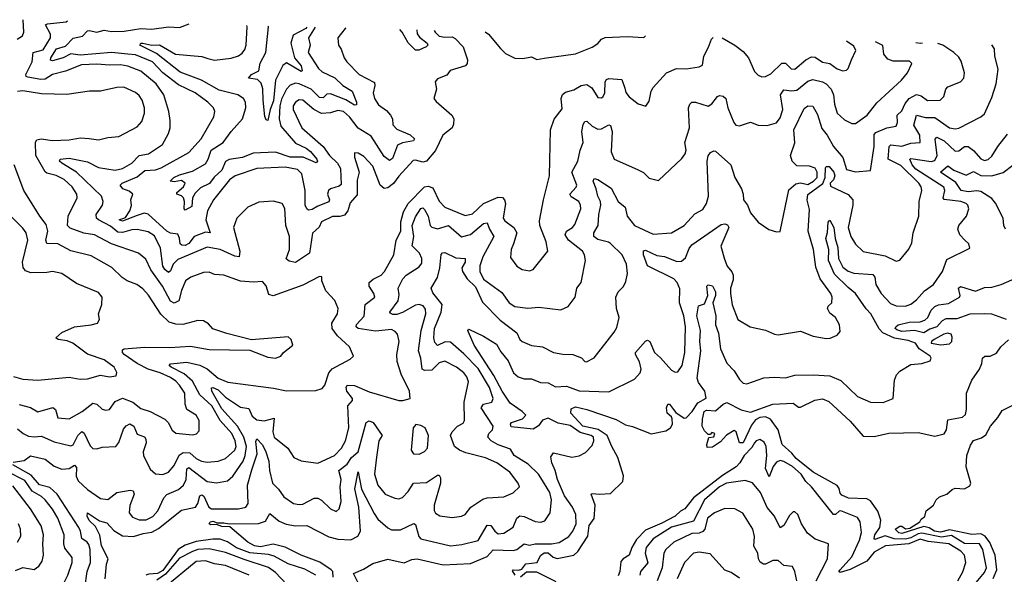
# Model space of a CAD drawing. Extents: x 1552294 to 1694791, y 811929 to 917222.
# Tile 546 of 643: x 1645907 to 1651252, y 912370 to 915383. Entities that reach past the tile are written whole.
import ezdxf

# ---------------------------------------------------------------- set-up
doc = ezdxf.new("R2010")
doc.units = 0

msp = doc.modelspace()

# ---------------------------------------------------------------- linework, layer by layer
at = {"layer": '0CON10XD'}
for points in [[(1645893.1, 915276.9), (1645921.9, 915295), (1645930.5, 915315), (1645926.9, 915383.1)], [(1648157.8, 915325.1), (1648161.8, 915315), (1648185, 915294.4), (1648215, 915287.4), (1648255, 915289.8), (1648271.5, 915281.5), (1648314.1, 915235), (1648338.2, 915165), (1648336.2, 915145), (1648327, 915133), (1648243.3, 915106.7), (1648225, 915081.2), (1648175, 915062.5), (1648163.3, 915045), (1648170, 915005), (1648155.8, 914955), (1648167.9, 914937.9), (1648253.5, 914863.5), (1648262.9, 914845), (1648261.4, 914815), (1648254.3, 914795), (1648203.7, 914756.3), (1648165, 914671.8), (1648115.8, 914614.2), (1648095, 914609), (1648055, 914620.8), (1648042.6, 914617.4), (1647965, 914533.8), (1647936.9, 914493.1), (1647905, 914469.1), (1647885.8, 914465.8), (1647864.8, 914484.8), (1647825, 914587.5), (1647775, 914639.5), (1647745, 914657.1), (1647725, 914660), (1647724.3, 914635.7), (1647749.1, 914555), (1647739.3, 914510.7), (1647739, 914431), (1647701.7, 914388.3), (1647687.8, 914345), (1647669.4, 914320.6), (1647645, 914313.2), (1647605, 914314.2), (1647545.4, 914285), (1647533.2, 914256.8), (1647496.2, 914223.8), (1647479.6, 914115), (1647405, 914063.2), (1647370.4, 914070.4), (1647354.5, 914084.5), (1647371.4, 914135), (1647370.9, 914205), (1647352.4, 914265), (1647346.7, 914356.7), (1647331.2, 914385), (1647285, 914396.9), (1647205, 914391.9), (1647145, 914364.4), (1647085, 914304), (1647067.8, 914255), (1647102.5, 914125), (1647099.2, 914095), (1647075, 914098.1), (1646995, 914135.5), (1646925, 914147.4), (1646765, 914080.2), (1646739.5, 914055), (1646725, 914019.2), (1646715, 914009.6), (1646695, 914025.3), (1646684.8, 914045), (1646671.3, 914141.3), (1646638.2, 914208.2), (1646605, 914230.5), (1646545, 914243.4), (1646515, 914241.9), (1646465, 914227.2), (1646439.6, 914229.6), (1646400.7, 914260.7), (1646334.4, 914295), (1646324.5, 914305), (1646321.5, 914325), (1646357.2, 914375), (1646359.5, 914395), (1646351.2, 914425), (1646215.7, 914555), (1646136.4, 914603.6), (1646122.5, 914615), (1646126.7, 914625), (1646175, 914631.6), (1646275, 914610.8), (1646335, 914580.4), (1646425, 914565.8), (1646465, 914574.2), (1646516.1, 914603.9), (1646555, 914645.2), (1646607.1, 914655), (1646681.5, 914705), (1646715, 914764), (1646723.1, 914795), (1646724.6, 914835), (1646717.1, 914885), (1646690, 914975), (1646647.1, 915035), (1646565, 915104.2), (1646495, 915130.8), (1646455, 915138), (1646395, 915135.2), (1646325, 915141.9), (1646242.8, 915137.2), (1646155, 915102.7), (1646085, 915085.2), (1646045, 915060.4), (1646022.2, 915057.8), (1645950.9, 915070.9), (1645942.2, 915075), (1645940.7, 915085), (1645974.8, 915155), (1645979.5, 915205), (1646035, 915220.2), (1646073.8, 915285), (1646073.8, 915305), (1646046.7, 915355), (1646058.9, 915361.1), (1646158.7, 915371.3), (1646166.7, 915376.9)], [(1647677.2, 915337.6), (1647674.7, 915335.3), (1647634.4, 915285), (1647638.1, 915245), (1647652.5, 915222.5), (1647668.1, 915175), (1647683.3, 915155), (1647750.8, 915085), (1647832.7, 915042.7), (1647835.5, 915025.5), (1647825.9, 914985), (1647832.9, 914955), (1647855, 914920.4), (1647899, 914889), (1647920.4, 914865), (1647930, 914845), (1647932.4, 914812.4), (1647955, 914788.5), (1648027.2, 914757.2), (1648050.9, 914735), (1648044.5, 914725), (1647985.4, 914714.6), (1647958.8, 914701.2), (1647931, 914629), (1647915, 914617.9), (1647885, 914640.7), (1647815, 914750.7), (1647745, 914794.3), (1647698, 914855), (1647665, 914884.2), (1647635, 914890.3), (1647595, 914876.3), (1647545, 914873.7), (1647504.6, 914894.6), (1647444, 914945), (1647425, 914948.5), (1647405, 914934.6), (1647392.1, 914915), (1647392, 914895), (1647438.4, 914795), (1647554.6, 914694.6), (1647588.1, 914645), (1647632.9, 914603), (1647647.7, 914575), (1647652, 914488), (1647641.3, 914478.7), (1647593.5, 914465), (1647582.9, 914455), (1647577.5, 914435), (1647588, 914405), (1647585, 914393.8), (1647525, 914370.4), (1647495, 914351.9), (1647475, 914348.9), (1647465, 914355.6), (1647457.1, 914375), (1647456, 914455), (1647439, 914545), (1647415, 914569.3), (1647348.9, 914581.1), (1647195, 914574.7), (1647076, 914535), (1647046.6, 914513.4), (1646958.9, 914405), (1646927.5, 914345), (1646917.8, 914295), (1646942, 914225), (1646915, 914228.6), (1646855, 914205.2), (1646825, 914166.7), (1646805, 914155.9), (1646787.5, 914157.5), (1646779.1, 914165), (1646775, 914196.2), (1646765, 914217.1), (1646725, 914223.8), (1646705, 914233.4), (1646605, 914326.7), (1646582.2, 914332.2), (1646545, 914319.3), (1646465, 914288.9), (1646447.5, 914295), (1646481.2, 914308.8), (1646505.2, 914344.8), (1646514, 914374), (1646510.5, 914405), (1646520.6, 914435), (1646501.7, 914451.7), (1646466.9, 914465), (1646452.9, 914485), (1646463.5, 914495), (1646545, 914530.2), (1646587.1, 914562.9), (1646645, 914568), (1646675, 914577.4), (1646825, 914662), (1646891.5, 914735), (1646961.9, 914855), (1646966.9, 914885), (1646959.2, 914905), (1646927.8, 914935), (1646860, 914985), (1646769.4, 915029.4), (1646684.5, 915094.5), (1646628.2, 915155), (1646535, 915192.3), (1646493.6, 915196.4), (1646405, 915204.9), (1646235, 915190.1), (1646185, 915197.2), (1646142.5, 915175), (1646085, 915159.2), (1646073.8, 915163.8), (1646075.9, 915175), (1646106.7, 915225), (1646155, 915238.9), (1646197.3, 915282.7), (1646247.2, 915292.8), (1646275, 915321.8), (1646285, 915324.6), (1646325, 915315.3), (1646365, 915326.4), (1646405, 915319.4), (1646475, 915320), (1646565, 915335.7), (1646625, 915330.8), (1646715, 915344.5), (1646775, 915340.5), (1646827.3, 915359.7)], [(1647510.7, 915341.9), (1647475.6, 915285), (1647483.3, 915245), (1647472.5, 915205), (1647528.4, 915118.4), (1647549.2, 915099.2), (1647617.4, 915067.4), (1647661.3, 915025), (1647712.7, 914995), (1647735.7, 914935), (1647735, 914921.2), (1647725, 914919.2), (1647678.4, 914948.4), (1647595, 914980.2), (1647575, 914978.5), (1647555, 914958), (1647535, 914960.2), (1647488.9, 915005), (1647425, 915035.5), (1647405, 915038.5), (1647375, 915026.8), (1647354.9, 915005.1), (1647327.9, 914952.1), (1647319.6, 914915), (1647315.2, 914845), (1647325.2, 914805), (1647405, 914712.5), (1647462.9, 914685), (1647485, 914666.4), (1647520, 914625), (1647523.1, 914615), (1647516.7, 914605), (1647446.8, 914636.8), (1647375, 914636.6), (1647295, 914664), (1647175, 914658.1), (1647116.2, 914633.8), (1647045, 914623.9), (1647025, 914613), (1647003.9, 914565), (1646962.8, 914527.2), (1646936.6, 914493.4), (1646889.5, 914470.5), (1646859.5, 914440.5), (1646844.3, 914415), (1646842.3, 914367.7), (1646805, 914348.9), (1646799.5, 914355), (1646802.6, 914395), (1646795.6, 914415), (1646785, 914426.9), (1646760, 914435), (1646760.8, 914445), (1646796.6, 914475), (1646806, 914495), (1646785, 914508.9), (1646745, 914501.8), (1646723.3, 914505), (1646743.1, 914525), (1646775, 914541.1), (1646845, 914559.6), (1646915, 914599.6), (1646930.7, 914625), (1646946.7, 914675), (1647012.5, 914715), (1647054.7, 914775), (1647115.9, 914845), (1647134.1, 914905), (1647133.4, 914935), (1647122.3, 914955), (1647091.5, 914975), (1646990.8, 915000.8), (1646894, 915055), (1646778.6, 915098.6), (1646650.2, 915200.2), (1646558.9, 915245), (1646564.2, 915255), (1646575, 915256.1), (1646624.1, 915244.1), (1646665.9, 915245.9), (1646752.9, 915195), (1646895, 915182.7), (1646928.5, 915171.5), (1646965, 915163.8), (1647055, 915173.8), (1647095, 915187.1), (1647115, 915201.5), (1647129.4, 915220.6), (1647137.3, 915245), (1647141.2, 915345), (1647139.8, 915351.6)], [(1647465.6, 915343.1), (1647460, 915335), (1647390.8, 915299.2), (1647379, 915255), (1647398.1, 915175), (1647435, 915133.1), (1647440, 915105), (1647435, 915101.4), (1647355, 915148.8), (1647335.8, 915135), (1647295.5, 915055), (1647285, 914942.9), (1647267.3, 914895), (1647255, 914836.2), (1647245, 914838.8), (1647237.6, 914857.6), (1647228, 914945), (1647227.6, 915007.6), (1647218.3, 915038.3), (1647198.1, 915058.1), (1647150, 915065), (1647165.5, 915085), (1647205, 915105.6), (1647213.1, 915146.9), (1647243.3, 915205), (1647257.4, 915345), (1647256.8, 915348.5)], [(1648062.1, 915327.6), (1648065.5, 915305.5), (1648077.5, 915287.5), (1648118.9, 915255), (1648122.7, 915245), (1648114.1, 915235.9), (1648073.2, 915216.8), (1648055, 915218.1), (1648015, 915257.5), (1647983, 915315), (1647970.8, 915329.9)], [(1648434.7, 915317.9), (1648451.5, 915305), (1648516.6, 915226.6), (1648545, 915198.5), (1648595, 915174.3), (1648638.3, 915171.7), (1648685, 915181.2), (1648715, 915166.2), (1648755, 915173.8), (1648925, 915197.5), (1649015, 915234.3), (1649045, 915254), (1649065, 915277.5), (1649085, 915286.7), (1649205, 915290.9), (1649295, 915285.8), (1649304.5, 915295.2)], [(1646370.3, 912345), (1646378.5, 912425), (1646387.8, 912455), (1646351.7, 912525), (1646342.9, 912582.9), (1646319.1, 912629.1), (1646285, 912662.5), (1646273.1, 912686.9), (1646275, 912703.3), (1646340, 912660), (1646379.9, 912649.9), (1646418.3, 912608.3), (1646465, 912579.6), (1646525, 912575.4), (1646577.8, 912592.2), (1646625, 912598.3), (1646661.3, 912618.7), (1646785, 912718.9), (1646861.9, 912735), (1646874.1, 912755), (1646885, 912795.8), (1646895, 912802.2), (1646906.8, 912795), (1646933.5, 912735), (1646948, 912725), (1647095, 912725.2), (1647134.8, 912735.2), (1647147.8, 912755), (1647144.4, 912855), (1647167, 912937), (1647196.7, 913025), (1647188.7, 913091.3), (1647195, 913105.6), (1647225, 913073.8), (1647243.8, 913035), (1647259.2, 912985), (1647263.7, 912933.7), (1647279.6, 912865), (1647311.9, 912831.9), (1647340.4, 912790.4), (1647394, 912755), (1647425, 912748.8), (1647445, 912751.5), (1647505, 912784.5), (1647525, 912784.5), (1647545, 912773.3), (1647594, 912725), (1647625, 912711.4), (1647642, 912725), (1647651.9, 912765), (1647646.1, 912845), (1647651.5, 912885), (1647640.3, 912935), (1647685, 912968.1), (1647707.8, 913005), (1647744.1, 913035.9), (1647787.5, 913195), (1647805, 913204.5), (1647825.5, 913195), (1647874.4, 913125), (1647855.8, 913095), (1647844.1, 913005.9), (1647832.5, 912915), (1647850.4, 912855), (1647890.6, 912805), (1647943, 912783), (1647965, 912780.5), (1647985, 912787.8), (1648015, 912819.4), (1648045.3, 912864.7), (1648115, 912868.9), (1648175, 912909.4), (1648185, 912909.2), (1648192.2, 912895), (1648191.1, 912865), (1648156.4, 912745), (1648156.4, 912716.4), (1648165, 912703.1), (1648188.5, 912688.5), (1648255, 912678.5), (1648304.6, 912685.4), (1648325, 912694.4), (1648355.6, 912735), (1648420.9, 912779.1), (1648445, 912786.2), (1648535, 912791.5), (1648585, 912813.3), (1648620.8, 912845), (1648612.5, 912865), (1648567.1, 912925), (1648496.7, 912975), (1648435, 913003.1), (1648329.3, 913030.7), (1648295, 913044.8), (1648267, 913065), (1648245.3, 913125), (1648254.5, 913145), (1648284.2, 913175), (1648315, 913191.9), (1648322.2, 913205), (1648320.3, 913305), (1648343.9, 913415), (1648335, 913443.3), (1648317.3, 913465), (1648277.7, 913495), (1648215, 913528.8), (1648185, 913519.8), (1648145, 913478.6), (1648105, 913476.7), (1648091.2, 913485), (1648084.8, 913545), (1648071.1, 913585), (1648085.7, 913695), (1648112.6, 913785), (1648110.3, 913810.3), (1648097.9, 913827.9), (1648075.8, 913835.8), (1648055, 913832.1), (1647985, 913792.4), (1647955, 913782.2), (1647931.8, 913781.8), (1647918.3, 913788.3), (1647916.9, 913795), (1647961.4, 913855), (1647967.7, 913887.7), (1647962.5, 913925), (1647986.8, 913975), (1648005.5, 913995), (1648075, 914040.9), (1648089.3, 914060.7), (1648090.3, 914085), (1648077.1, 914115), (1648037, 914155), (1648047.4, 914205), (1648038.4, 914265), (1648055, 914312.9), (1648085, 914357.1), (1648095, 914360.5), (1648105, 914351.9), (1648123.6, 914315), (1648135, 914265.7), (1648145, 914255.4), (1648175, 914246.2), (1648235, 914265.2), (1648305, 914203.4), (1648355, 914216.4), (1648425, 914276.5), (1648445, 914280), (1648457.6, 914245), (1648481.8, 914205), (1648420.5, 914095), (1648404.3, 914045.7), (1648404.6, 914014.6), (1648425, 913974), (1648525, 913901.1), (1648564.8, 913844.8), (1648595, 913824.8), (1648665, 913815.4), (1648725, 913820.8), (1648845, 913806.9), (1648885, 913825.8), (1648923.3, 913875), (1648931.2, 913925), (1648954.2, 913955.8), (1648978.1, 914075), (1648973.1, 914105), (1648961.9, 914125), (1648885.9, 914185), (1648867.5, 914215), (1648874.5, 914235), (1648907.3, 914255), (1648920.1, 914269.9), (1648952.3, 914355), (1648951.8, 914375), (1648942.5, 914395), (1648901.2, 914421.2), (1648894.2, 914435), (1648927, 914473), (1648930.7, 914485), (1648904.7, 914555), (1648936.1, 914615), (1648949.1, 914675), (1648966.6, 914715), (1648957.9, 914775), (1648965, 914813.8), (1648975, 914829.2), (1648985, 914831.4), (1649013.9, 914803.9), (1649045, 914787.8), (1649065, 914790.9), (1649105, 914811.4), (1649115, 914808), (1649122.8, 914775), (1649117.8, 914665), (1649133.3, 914625), (1649261.2, 914568.8), (1649293, 914553), (1649325, 914522.5), (1649375, 914508.8), (1649501.2, 914628.8), (1649519.4, 914655), (1649524.3, 914675), (1649518.5, 914715), (1649542.2, 914795), (1649537.3, 914905), (1649544.4, 914925), (1649555.6, 914934.4), (1649575, 914935.5), (1649645, 914913.9), (1649663.4, 914926.6), (1649695, 914965.7), (1649705, 914970.6), (1649725, 914966.9), (1649740, 914955), (1649752, 914905), (1649783.1, 914825), (1649795, 914810), (1649815, 914806.7), (1649875, 914826), (1649915, 914810), (1649965, 914808.7), (1650015, 914822.9), (1650035, 914849.2), (1650049.5, 914895), (1650037, 914975), (1650055, 915002), (1650096.1, 914996.1), (1650125, 915000.6), (1650185, 915049.4), (1650211.9, 915058.1), (1650265.9, 915045.9), (1650285, 915034.1), (1650311.2, 915005), (1650324.7, 914975), (1650329.7, 914925), (1650344.7, 914874.7), (1650385, 914839.4), (1650425, 914820), (1650445, 914820), (1650507.1, 914865), (1650559.5, 914930.5), (1650694.6, 915055.4), (1650725.6, 915095), (1650750.8, 915145), (1650736.9, 915156.9), (1650648.1, 915158.1), (1650619.2, 915169.1), (1650597.5, 915195), (1650592.3, 915242.3), (1650552.6, 915262.8)], [(1647283.2, 912533.2), (1647215, 912519.8), (1647181.9, 912525), (1647145.7, 912545), (1647047.8, 912627.8), (1647005, 912630.4), (1646975, 912640), (1646945, 912638.2), (1646935.6, 912645), (1646940.4, 912655), (1646955, 912659.2), (1646979.7, 912649.7), (1647015, 912650.6), (1647043.8, 912643.8), (1647203, 912647), (1647241.5, 912658.5), (1647265, 912700), (1647315, 912658.5), (1647353.2, 912643.2), (1647405, 912632.9), (1647465, 912635.3), (1647584.4, 912574.4), (1647635, 912560.3), (1647705, 912556.9), (1647741.9, 912578.1), (1647757.6, 912605), (1647747.6, 912735), (1647726.1, 912835), (1647745, 912926.2), (1647763.3, 912833.3), (1647830.7, 912700.7), (1647850.6, 912670.6), (1647905, 912622), (1647925, 912612.1), (1647975, 912612.5), (1648046.5, 912646.5), (1648055, 912641.2), (1648074.6, 912575), (1648085, 912562.7), (1648245, 912525.4), (1648307.7, 912532.3), (1648395, 912553.8), (1648445, 912637.5), (1648465, 912635.4), (1648485.9, 912605), (1648505, 912589.3), (1648536.1, 912593.9), (1648585, 912625.5), (1648605.3, 912675), (1648621.3, 912688.7), (1648645, 912684.8), (1648705, 912657.5), (1648736.2, 912653.8), (1648758.5, 912661.5), (1648787.3, 912705), (1648793.3, 912775), (1648784.8, 912815), (1648736.2, 912895), (1648724, 912915), (1648667.9, 912967.9), (1648591.1, 913015), (1648570.8, 913050.8), (1648503.8, 913073.8), (1648465.7, 913095.7), (1648448.8, 913115), (1648453.3, 913135), (1648473.8, 913155), (1648476.5, 913175), (1648412.6, 913275), (1648425.6, 913294.4), (1648470, 913305), (1648477, 913325), (1648457.6, 913385), (1648395, 913487.5), (1648317.6, 913567.6), (1648245, 913631.2), (1648216.6, 913633.4), (1648175, 913613.5), (1648160.1, 913630.1), (1648154.8, 913654.8), (1648158.5, 913705), (1648195.3, 913795), (1648200.9, 913835), (1648149.3, 913899.3), (1648140, 913925), (1648175, 913982), (1648187.8, 914035), (1648195, 914107.5), (1648203, 914117), (1648215, 914118.8), (1648275, 914089.4), (1648326, 914085), (1648325.5, 914065), (1648307.3, 914035), (1648310, 914015), (1648335.7, 913975), (1648381, 913931), (1648418.9, 913848.9), (1648515, 913751.5), (1648605, 913681.1), (1648622.5, 913645), (1648634, 913635), (1648685, 913613.1), (1648745, 913605.8), (1648805, 913575.6), (1648855, 913566.5), (1648910, 913565), (1648956.5, 913546.5), (1648975, 913526.7), (1648984.4, 913524.4), (1649025, 913546), (1649134.6, 913685.4), (1649148.7, 913711.3), (1649161.1, 913765), (1649147.5, 913815), (1649143.1, 913875), (1649156, 913905), (1649185, 913933.3), (1649198.3, 913961.7), (1649206.5, 914005), (1649201.2, 914055), (1649176.9, 914105), (1649115, 914166.7), (1649102.5, 914175), (1649045, 914189.2), (1649024.6, 914205), (1649024.6, 914225), (1649048.1, 914265), (1649050.4, 914325), (1649062.4, 914375), (1649060.3, 914395), (1649044.7, 914425), (1649036.8, 914465), (1649020.4, 914505), (1649025, 914521.2), (1649045, 914515.4), (1649117.7, 914467.7), (1649155.6, 914395.6), (1649194.6, 914365), (1649204.7, 914315), (1649245, 914265.3), (1649345, 914217.3), (1649445, 914225.5), (1649515, 914265.5), (1649572.3, 914327.7), (1649615, 914352.5), (1649636.2, 914385), (1649646.8, 914425), (1649638.5, 914615), (1649645, 914643.8), (1649657.8, 914662.2), (1649675, 914671.2), (1649685, 914668), (1649767.8, 914595), (1649789.2, 914525), (1649824.5, 914465), (1649834.5, 914435), (1649835.4, 914405), (1649857.1, 914375), (1649875, 914334.4), (1649915, 914283.8), (1649973.8, 914243.8), (1650015, 914231.5), (1650035, 914232), (1650081.5, 914458.5), (1650119.5, 914490.5), (1650145, 914497.3), (1650185, 914487.8), (1650216.2, 914505), (1650236.2, 914525), (1650236.3, 914555), (1650225, 914576.1), (1650195, 914587.1), (1650125, 914588.4), (1650101.2, 914615), (1650091.2, 914645), (1650115.2, 914714.8), (1650109.2, 914785), (1650165, 914900), (1650185, 914914.4), (1650213.3, 914913.3), (1650237.2, 914867.2), (1650262, 914792), (1650291.2, 914755), (1650325, 914694.5), (1650375.5, 914635), (1650395, 914569.5), (1650445, 914555.9), (1650525.9, 914564.1), (1650545.2, 914695), (1650545, 914759.5), (1650555, 914769.8), (1650615, 914795.2), (1650665, 914805.5), (1650672.2, 914825), (1650670.9, 914865), (1650695, 914888.8), (1650713, 914927), (1650734.6, 914955.4), (1650775, 914976.7), (1650799.9, 914969.9), (1650835, 914943.5), (1650903.8, 914946.2), (1650923.1, 914965), (1650934.5, 915005), (1650945, 915017.8), (1651014.7, 915045.3), (1651032.5, 915065), (1651035.5, 915095), (1651017.4, 915157.4), (1651005, 915178.8), (1650978, 915205), (1650917.9, 915245), (1650891.7, 915253.9)], [(1648480.6, 913449.4), (1648375, 913615.6), (1648342.9, 913685), (1648340, 913695), (1648345, 913702.5), (1648425, 913664.5), (1648495, 913620.4), (1648518.9, 913578.9), (1648559.3, 913529.3), (1648588.2, 913465), (1648613.2, 913443.2), (1648645, 913431.3), (1648685, 913431.8), (1648735, 913412.4), (1648775, 913410), (1648815, 913388.9), (1648875, 913391.4), (1648943.3, 913366.7), (1649105, 913361.1), (1649245, 913430), (1649275.9, 913464.1), (1649280.4, 913485), (1649272.1, 913525), (1649250, 913565), (1649250, 913575), (1649305, 913637.5), (1649315, 913642), (1649327.1, 913635), (1649353.8, 913575), (1649385.5, 913545.5), (1649445, 913479.4), (1649465, 913467.5), (1649479.7, 913470.3), (1649502.7, 913505), (1649517.2, 913575), (1649520.5, 913715), (1649512.8, 913775), (1649488.9, 913845), (1649490.3, 913920.3), (1649476.7, 913955), (1649458.4, 913975), (1649315, 914046.2), (1649294.2, 914105), (1649293.4, 914126.6), (1649305, 914130.6), (1649365, 914102), (1649406.5, 914096.5), (1649475, 914070), (1649499.5, 914070.5), (1649521.2, 914088.8), (1649540.4, 914139.6), (1649555, 914159.1), (1649715, 914270), (1649735, 914274.6), (1649749.5, 914269.5), (1649756.5, 914255), (1649712.5, 914152.5), (1649732.3, 914082.3), (1649748.2, 914045), (1649773.4, 914013.4), (1649780.6, 913995), (1649780.9, 913969.1), (1649765.6, 913925), (1649765.5, 913895), (1649775, 913833.3), (1649805, 913754), (1649872.5, 913715), (1649955, 913697.1), (1650005, 913674.3), (1650025, 913671.9), (1650145, 913691.4), (1650215, 913664.2), (1650285, 913651.4), (1650306.7, 913653.3), (1650345, 913670), (1650360.3, 913689.7), (1650356.7, 913725), (1650335.6, 913765), (1650305, 913788.1), (1650291.9, 913815), (1650295, 913826.2), (1650316.2, 913845), (1650317.8, 913875), (1650310, 913895), (1650252, 913975), (1650228.4, 914038.4), (1650217, 914135), (1650187.5, 914235), (1650195, 914352.5), (1650182.6, 914402.6), (1650186.2, 914433.8), (1650267.3, 914492.7), (1650279, 914525), (1650281.6, 914578.4), (1650285, 914585.4), (1650300.8, 914585), (1650326.2, 914555), (1650332.4, 914535), (1650325, 914512.7), (1650306.5, 914495), (1650308, 914478), (1650405, 914433.8), (1650430, 914405), (1650430, 914375), (1650404.7, 914255), (1650419.6, 914205), (1650443.5, 914163.5), (1650485, 914124.3), (1650605, 914100.6), (1650665, 914072), (1650685, 914076.2), (1650733, 914137), (1650749.8, 914170.2), (1650756.9, 914225), (1650787.8, 914315), (1650789.6, 914395), (1650804.6, 914455), (1650800.8, 914475), (1650787.6, 914495), (1650690.8, 914590.8), (1650621.9, 914625), (1650626.6, 914693.4), (1650636.2, 914703.8), (1650695, 914695.2), (1650745, 914712.4), (1650794.6, 914715.4), (1650792.5, 914755), (1650760.5, 914810.5), (1650775, 914864.5), (1650825, 914851), (1650875, 914852.6), (1650955, 914795.9), (1650985, 914790.3), (1651005.7, 914794.3), (1651125, 914855.5), (1651145, 914871.9), (1651185, 914960), (1651208.4, 915035), (1651219.2, 915115), (1651200, 915185), (1651198.6, 915225), (1651184.3, 915246.3)], [(1648587.5, 914165), (1648574.6, 914135), (1648572, 914092), (1648605, 914044), (1648635, 914026.2), (1648675, 914018.8), (1648695, 914026), (1648774.3, 914125), (1648765, 914176.7), (1648731.4, 914265), (1648729.5, 914290.5), (1648750.6, 914405), (1648783.3, 914535), (1648789.4, 914785), (1648807.9, 914842.1), (1648851.1, 914898.9), (1648846.1, 914955), (1648853.4, 914976.6), (1648870, 914990), (1648915, 915001.8), (1648955, 915024.7), (1648985, 915031.2), (1649013.5, 915013.5), (1649045, 914960.8), (1649065, 914958.6), (1649075, 914965.8), (1649082.9, 914985), (1649085.4, 915045), (1649092.4, 915057.6), (1649105, 915062.7), (1649175, 915058.6), (1649191.8, 915011.8), (1649198.3, 914988.3), (1649215, 914964.2), (1649265, 914926.2), (1649306.2, 914913.8), (1649325, 914940), (1649335.8, 914995), (1649345.8, 915015), (1649418.8, 915095), (1649472.6, 915117.4), (1649525, 915115.7), (1649595, 915127.1), (1649613.5, 915136.5), (1649620.4, 915185), (1649646.8, 915233.2), (1649662.4, 915277.6), (1649671.2, 915285.7)], [(1649719.8, 915284.4), (1649788.8, 915245), (1649835, 915210), (1649862.9, 915175), (1649895, 915101.8), (1649915, 915081.1), (1649935, 915071.9), (1649955, 915074.4), (1649985, 915089.1), (1650045, 915146.1), (1650065, 915146.1), (1650095, 915116.5), (1650115, 915113.8), (1650175.1, 915164.9), (1650205, 915181.6), (1650225, 915180.3), (1650265, 915152.4), (1650305.7, 915145.7), (1650345, 915116.5), (1650375, 915105.6), (1650395, 915108.6), (1650405, 915118), (1650422.1, 915165), (1650446.4, 915215), (1650435, 915240), (1650395.7, 915266.9)], [(1650807.5, 915256.1), (1650794.4, 915254.4), (1650771.3, 915257.1)], [(1645895, 913160), (1645925.2, 913135.2), (1645955, 913121.1), (1645985, 913116.4), (1646025, 913121.2), (1646095, 913090.7), (1646185, 913068.6), (1646196.7, 913073.3), (1646223.4, 913125), (1646245, 913146.4), (1646257.5, 913137.5), (1646288.9, 913068.9), (1646305, 913054.5), (1646325, 913052.3), (1646355, 913061.1), (1646428.6, 913065), (1646445, 913086), (1646471.5, 913158.5), (1646485, 913176.9), (1646505, 913186.9), (1646526, 913175), (1646545, 913130.9), (1646585, 913117.1), (1646592.7, 913105), (1646593.8, 913085), (1646577.1, 913035), (1646578.4, 913015), (1646615, 912941.5), (1646645, 912915.6), (1646685, 912912.1), (1646715, 912924.6), (1646745, 912961.8), (1646772.6, 913017.4), (1646795, 913031.6), (1646830.3, 913030.3), (1646865, 912998.4), (1646893.8, 912985), (1646925, 912980), (1646984.8, 912985.2), (1647025, 913000), (1647075.2, 913045), (1647081.9, 913065), (1647077.6, 913095), (1647058.7, 913135), (1646995.3, 913205.3), (1646949.7, 913285), (1646885.4, 913345.4), (1646845, 913419.7), (1646799.4, 913459.4), (1646729.1, 913495), (1646718.9, 913505), (1646726.3, 913513.7), (1646815, 913522.2), (1646885, 913507.1), (1646925, 913486.5), (1646984, 913435), (1647036.9, 913413.1), (1647285, 913380.8), (1647355, 913366), (1647515, 913368.4), (1647549.6, 913380.4), (1647563, 913397), (1647585.7, 913464.3), (1647603.4, 913486.6), (1647701.9, 913538.1), (1647720, 913555), (1647697.1, 913605), (1647632.3, 913665), (1647604.2, 913705), (1647601.6, 913735), (1647633.2, 913785), (1647636.4, 913815), (1647617.6, 913857.6), (1647569.3, 913909.3), (1647546.7, 913965), (1647546.7, 913986.7), (1647535, 913988.8), (1647445, 913940.6), (1647282.7, 913882.7), (1647260.4, 913890.4), (1647245, 913938.1), (1647225, 913960.5), (1647176.9, 913956.9), (1647105, 913962.5), (1647015, 913995.4), (1646965, 913999.1), (1646935, 914010.9), (1646905, 914010.4), (1646836, 913985), (1646807.8, 913965), (1646785, 913912.5), (1646770.5, 913855), (1646745, 913843.3), (1646725, 913854), (1646682, 913935), (1646618.4, 914025), (1646591.4, 914081.4), (1646552.2, 914115), (1646405, 914164.8), (1646312.9, 914215), (1646255, 914224), (1646181.2, 914251.2), (1646166, 914265), (1646170.3, 914315), (1646219.5, 914415), (1646218.2, 914435), (1646192.1, 914475), (1646149.1, 914515), (1646105, 914537.1), (1646055, 914548.8), (1646045, 914556.2), (1645995.2, 914645), (1645993.1, 914716.9), (1646000.5, 914729.5), (1646023.4, 914736.6), (1646085, 914726.4), (1646175, 914730), (1646235, 914740.4), (1646285, 914737.8), (1646335, 914729.5), (1646385, 914742.2), (1646445, 914747.8), (1646545, 914801.2), (1646570.1, 914829.9), (1646585.3, 914875), (1646584.7, 914905), (1646572.4, 914945), (1646555, 914970.9), (1646535, 914987.1), (1646473, 915017), (1646435, 915014.4), (1646345, 914994.3), (1646285.9, 914994.1), (1646162.7, 914977.3), (1646025, 914979.6), (1645925, 914996.5), (1645895, 914992.8)], [(1648596.4, 912365), (1648581.4, 912388.6), (1648586.1, 912393.9), (1648615, 912391.8), (1648632.7, 912397.3), (1648655, 912426.6), (1648715.3, 912434.7), (1648735, 912472.1), (1648755, 912486.6), (1648775, 912487.3), (1648802.5, 912462.5), (1648825, 912456.7), (1648915.6, 912474.4), (1648936, 912494), (1648991.8, 912578.2), (1648999.2, 912635), (1649025, 912674.1), (1649030.5, 912745), (1649008.5, 912805), (1649015, 912809.6), (1649055.2, 912805.2), (1649115, 912808.6), (1649181.6, 912875), (1649184.8, 912905), (1649154.2, 913005), (1649120.7, 913065), (1649097, 913125), (1649047.1, 913157.1), (1648963.2, 913175), (1648898.9, 913245), (1648900.7, 913269.3), (1648925, 913280), (1648985.8, 913265), (1649145, 913211.2), (1649195, 913181.6), (1649234, 913174), (1649335, 913133.1), (1649415, 913150.2), (1649440.7, 913165), (1649450.8, 913185), (1649449.3, 913215), (1649445.3, 913225.3), (1649421.8, 913245), (1649418.8, 913275), (1649425, 913294), (1649435, 913294.3), (1649455.9, 913265.9), (1649469.2, 913249.2), (1649515, 913218.9), (1649525, 913220.9), (1649558.3, 913255), (1649589.1, 913300.9), (1649633.6, 913326.4), (1649626, 913365), (1649591.8, 913411.8), (1649584.6, 913435), (1649605.2, 913585), (1649599, 913635), (1649603, 913695), (1649582.7, 913775), (1649592, 913828), (1649625, 913840), (1649643.1, 913885), (1649637.8, 913935), (1649645, 913942.2), (1649667.4, 913937.4), (1649684.8, 913905), (1649684.2, 913885), (1649669.6, 913845), (1649686.1, 913775), (1649683.8, 913725), (1649700.5, 913680.5), (1649711.9, 913595), (1649745, 913517.1), (1649785.7, 913475.7), (1649815, 913427.8), (1649835, 913408.9), (1649855, 913405.5), (1649947.3, 913437.3), (1650005, 913441.2), (1650065, 913436.9), (1650115, 913451.4), (1650215, 913454.6), (1650305, 913447.9), (1650365, 913422.3), (1650455, 913335.5), (1650525, 913305.5), (1650593.6, 913303.6), (1650648, 913325), (1650655.7, 913425), (1650666.8, 913453.2), (1650685, 913473.3), (1650745, 913510), (1650805, 913515.6), (1650850, 913530), (1650855.6, 913545), (1650849.4, 913555), (1650790, 913595), (1650770, 913625), (1650729.6, 913639.6), (1650655, 913652.3), (1650592.2, 913682.2), (1650572.9, 913702.9), (1650526.6, 913785), (1650501.6, 913811.6), (1650444.8, 913894.8), (1650405, 913928.1), (1650330.6, 914000.6), (1650297.9, 914075), (1650298.8, 914135), (1650284, 914195), (1650292.8, 914227.2), (1650295, 914283.8), (1650305, 914293.8), (1650326.8, 914255), (1650333, 914195), (1650349, 914145), (1650351.6, 914085), (1650375, 914038.7), (1650405, 914016.5), (1650435, 914006.7), (1650538.9, 913998.9), (1650548.3, 913985), (1650555.3, 913945), (1650582.9, 913895), (1650635, 913841.8), (1650665, 913828), (1650715, 913826.8), (1650745, 913838.2), (1650775, 913861.1), (1650819.3, 913910.7), (1650867.5, 913945), (1650916.6, 914015), (1650940.2, 914079.8), (1651065, 914142.5), (1651060, 914165), (1651037.1, 914185), (1651010.5, 914215), (1650999.4, 914245), (1651005.6, 914265), (1651046.4, 914315), (1651058.5, 914355), (1651054.6, 914375), (1651044.4, 914385), (1651015.7, 914395.7), (1650925.6, 914405.6), (1650919.4, 914415), (1650929.6, 914455), (1650923.7, 914473.7), (1650770.9, 914570.9), (1650751.3, 914595), (1650738.5, 914625), (1650745, 914629.3), (1650855, 914611.9), (1650875, 914617.8), (1650888.3, 914645), (1650876.1, 914733.9), (1650885, 914745.3), (1650925, 914724.2), (1650985, 914668.9), (1651005, 914671.5), (1651035, 914693.7), (1651055, 914694.8), (1651085, 914673.2), (1651125, 914626.7), (1651145, 914618.8), (1651165, 914622.7), (1651185, 914641.5), (1651217.1, 914695), (1651269.3, 914760.7)], [(1645905, 913291.9), (1645965, 913276), (1646005, 913251.9), (1646086.2, 913276.2), (1646101.5, 913265), (1646115, 913221.1), (1646175, 913215.5), (1646246.5, 913255), (1646305, 913299.6), (1646325.3, 913295.3), (1646355, 913266.7), (1646375, 913261.5), (1646394.6, 913265.4), (1646425, 913308.4), (1646465, 913327.3), (1646521.9, 913305), (1646565, 913271.3), (1646615, 913253.8), (1646695, 913213.6), (1646713.5, 913195), (1646735, 913154), (1646755, 913137.1), (1646845, 913127.8), (1646866.9, 913133.1), (1646880.8, 913149.2), (1646880.5, 913205), (1646864.4, 913235), (1646814.5, 913265), (1646805.4, 913295), (1646802.9, 913355), (1646775, 913397.1), (1646755, 913419.3), (1646725, 913438.5), (1646670, 913465), (1646603.8, 913483.8), (1646544.6, 913515), (1646473.9, 913565), (1646465.5, 913575), (1646465, 913589.2), (1646475, 913595.4), (1646585, 913604.8), (1646722.3, 913602.3), (1646835, 913608.9), (1646935, 913591.1), (1647157, 913587), (1647255, 913550), (1647296.2, 913543.8), (1647325.5, 913554.5), (1647338.8, 913575), (1647390, 913615), (1647381.2, 913645), (1647365, 913660), (1647165, 913643.5), (1647031.2, 913678.8), (1646955, 913704.2), (1646931.2, 913731.2), (1646905, 913747.5), (1646875, 913748.6), (1646792.7, 913727.3), (1646755, 913728.8), (1646719.2, 913739.2), (1646673, 913783), (1646607.1, 913887.1), (1646575, 913920.4), (1646542.2, 913945), (1646491.4, 913965), (1646463.2, 913983.2), (1646406.8, 914036.8), (1646295, 914100.9), (1646185, 914128), (1646114, 914165), (1646055, 914166.4), (1646048.9, 914185), (1646059.4, 914235), (1646051.1, 914271.1), (1646016.9, 914315), (1645930, 914455), (1645876.4, 914595)], [(1651258.1, 914245), (1651249.4, 914265), (1651245.5, 914305), (1651205, 914386.5), (1651185, 914412.2), (1651125, 914449.7), (1651103.3, 914453.3), (1651055, 914447.7), (1651018.2, 914455), (1650989.3, 914499.3), (1650905.3, 914555), (1650945, 914588.4), (1650977.6, 914565), (1651045, 914537.8), (1651085, 914557.6), (1651125, 914536.1), (1651184.5, 914535.5), (1651245, 914552.4), (1651297.4, 914592.6)], [(1645870.9, 912979.1), (1645931.7, 912988.3), (1645965, 913014), (1646045, 912995.3), (1646095, 912957.5), (1646135, 912942.2), (1646175.2, 912944.8), (1646205, 912963.3), (1646215, 912950), (1646213.4, 912903.4), (1646225, 912878.2), (1646275, 912831.1), (1646345, 912781.3), (1646385, 912776.7), (1646435, 912815.3), (1646506.5, 912826.5), (1646523.4, 912823.4), (1646528.8, 912805), (1646504.2, 912744.2), (1646502.1, 912705), (1646520.4, 912680.4), (1646555, 912665.2), (1646594, 912666), (1646630, 912685), (1646656.9, 912715), (1646690, 912785), (1646705, 912803.8), (1646768.5, 912831.5), (1646796.6, 912855), (1646810.2, 912885), (1646815, 912943.8), (1646825, 912950), (1646925, 912874.2), (1646975, 912866.2), (1647035, 912877.9), (1647065, 912902.5), (1647119.6, 912985), (1647131.9, 913015), (1647137.6, 913065), (1647123.9, 913115), (1647088.6, 913175), (1647005, 913269.3), (1646949.6, 913365), (1646947.6, 913382.4), (1646955, 913384.6), (1646985, 913372.7), (1647025, 913333.2), (1647105, 913278.7), (1647151.1, 913271.1), (1647169.5, 913229.5), (1647195, 913208.9), (1647235, 913203.2), (1647288.6, 913218.6), (1647280.5, 913145), (1647288.4, 913115), (1647361.8, 913055), (1647395, 913004.4), (1647435, 912986.7), (1647525, 912973.6), (1647615.2, 913014.8), (1647654, 913055), (1647676.5, 913095), (1647693.7, 913166.3), (1647688.6, 913285), (1647713.3, 913315), (1647714.5, 913325), (1647683.8, 913365), (1647680, 913385), (1647685, 913396.9), (1647725, 913396), (1647805, 913361.8), (1647965, 913314.6), (1647986.2, 913313.8), (1648027.5, 913325), (1648022.5, 913365), (1647978.3, 913458.3), (1647955.4, 913525.4), (1647954.6, 913565), (1647967.5, 913635), (1647957.5, 913675), (1647945, 913690), (1647925, 913699.3), (1647838.3, 913691.7), (1647745, 913705.3), (1647734.2, 913715), (1647735, 913727.8), (1647776.9, 913773.1), (1647782.8, 913835), (1647834.5, 913875), (1647830, 913895), (1647804.1, 913935), (1647804.7, 913955), (1647826.4, 913973.6), (1647869.1, 913995), (1647888.2, 914015), (1647938.5, 914105), (1647950, 914185), (1647975.3, 914235), (1647975.6, 914285), (1647991, 914339), (1648016.5, 914385), (1648105, 914475.2), (1648125, 914478.9), (1648149.9, 914469.9), (1648185, 914397.1), (1648215.6, 914365), (1648325, 914319.4), (1648365, 914328.8), (1648425.5, 914384.5), (1648505, 914418.2), (1648527.8, 914417.8), (1648538.8, 914405), (1648544.2, 914384.2), (1648531.1, 914305), (1648541, 914291), (1648589.5, 914255), (1648606.4, 914225), (1648587.5, 914165)], [(1646005, 913425.5), (1646175, 913441.8), (1646235, 913430.8), (1646275, 913432.7), (1646345, 913451.1), (1646395, 913443.1), (1646431.2, 913448.8), (1646433.8, 913466.2), (1646419.5, 913495), (1646365, 913536), (1646276.1, 913566.1), (1646195, 913625.5), (1646165, 913637.8), (1646116.1, 913646.1), (1646102.5, 913655), (1646135, 913684), (1646203.8, 913715), (1646295, 913724.7), (1646329.4, 913735), (1646340, 913755), (1646334.6, 913785), (1646353.4, 913835), (1646354.7, 913875), (1646335, 913900.4), (1646215, 913950), (1646135, 914004.6), (1646085, 914015.6), (1646055, 914008.9), (1645967.3, 914007.3), (1645937.9, 914017.9), (1645926.9, 914036.9), (1645922.1, 914065), (1645952.2, 914185), (1645942.7, 914225), (1645925, 914250.9), (1645849.6, 914325)], [(1651264.3, 913755), (1651185, 913783.9), (1651144.9, 913785.1), (1651065, 913783.4), (1650995, 913758.5), (1650935, 913757.1), (1650915, 913746.3), (1650885, 913714.2), (1650848.4, 913701.6), (1650815, 913681.3), (1650765, 913695.1), (1650695, 913689.1), (1650668.1, 913698.1), (1650659.4, 913705), (1650662.2, 913715), (1650675.3, 913724.7), (1650735, 913739.9), (1650795, 913741.5), (1650819.9, 913750.1), (1650836.3, 913765), (1650855.1, 913804.9), (1650875.1, 913824.9), (1650895, 913834.1), (1650948.1, 913841.9), (1651008.2, 913875), (1651011.8, 913885), (1651003.6, 913925), (1651015, 913934.5), (1651095, 913908.4), (1651145, 913928.4), (1651185, 913930.8), (1651235.3, 913944.7), (1651351.2, 913995)], [(1651098.4, 912325), (1651145, 912380.3), (1651154.5, 912405), (1651135.2, 912505), (1651116.7, 912536.6), (1651035, 912537.1), (1650965, 912581), (1650911.4, 912571.4), (1650805, 912593.3), (1650785, 912590.6), (1650745, 912568.5), (1650715, 912560.5), (1650653.7, 912563.7), (1650605, 912579.4), (1650549.2, 912559.2), (1650544.8, 912564.8), (1650549.6, 912585), (1650575.9, 912625), (1650581.8, 912665), (1650565, 912714), (1650525, 912769.7), (1650505, 912779.6), (1650405.7, 912784.3), (1650370.7, 912800.7), (1650360.6, 912810.6), (1650355.9, 912835.9), (1650345, 912852.3), (1650214.6, 912924.6), (1650121.5, 912998.5), (1650098.5, 913028.5), (1650046.1, 913075), (1650023.7, 913155), (1649982.2, 913212.2), (1649955.7, 913225.7), (1649925, 913221.9), (1649901.3, 913208.7), (1649880.1, 913179.9), (1649835, 913084.4), (1649814.1, 913084.1), (1649796, 913145), (1649785, 913151.2), (1649743.2, 913126.8), (1649710.6, 913089.4), (1649668.4, 913061.6), (1649639.5, 913059.5), (1649636.5, 913075), (1649647.5, 913112.5), (1649675, 913117.5), (1649680, 913135), (1649665, 913140), (1649655, 913130), (1649645, 913130), (1649625, 913150), (1649612.5, 913175), (1649613, 913213), (1649623.5, 913255), (1649635, 913262), (1649685, 913258.5), (1649725, 913294), (1649745, 913303.3), (1649823.3, 913263.3), (1649875, 913251.7), (1649995, 913294.7), (1650105, 913299.5), (1650135, 913277.9), (1650145, 913277.7), (1650224.2, 913315.8), (1650265, 913323.4), (1650299.7, 913309.7), (1650415, 913201.9), (1650485, 913120), (1650545, 913119.4), (1650625, 913136.4), (1650785, 913141.3), (1650875, 913121.4), (1650925, 913134), (1650938.9, 913155), (1650945, 913208.8), (1651025, 913223.8), (1651041.2, 913238.8), (1651047.5, 913265), (1651046, 913355), (1651075.6, 913425), (1651116.7, 913485), (1651130, 913515), (1651134.4, 913545), (1651145.5, 913554.5), (1651175, 913555.3), (1651209.2, 913570.9), (1651232.5, 913605), (1651275.4, 913644.6)], [(1650907.6, 913617.6), (1650955, 913622.9), (1650967.5, 913635), (1650968.9, 913658.9), (1650964.3, 913674.3), (1650945, 913679.4), (1650924.2, 913675), (1650870.8, 913645), (1650856, 913635), (1650854, 913625), (1650907.6, 913617.6)], [(1645874.1, 913444.1), (1645925, 913429.6), (1646005, 913425.5)], [(1647755, 912302.4), (1647720, 912375), (1647772.7, 912397.3), (1647825, 912428.6), (1647905, 912452.5), (1647995, 912432.7), (1648035, 912450.2), (1648065, 912454.8), (1648205, 912422.4), (1648355, 912429.7), (1648445, 912466.7), (1648477.6, 912502.4), (1648585, 912499.4), (1648605, 912505.8), (1648645, 912536.5), (1648675, 912528.4), (1648705, 912536.1), (1648794.1, 912535.9), (1648835, 912543.5), (1648887.9, 912575), (1648909.7, 912605), (1648928.7, 912645), (1648925.8, 912695.8), (1648908.4, 912735), (1648865, 912797.3), (1648826.6, 912885), (1648814.7, 912935), (1648795.9, 912975), (1648791.1, 913008.9), (1648805, 913030.8), (1648905, 913007.1), (1648945, 913014.5), (1648977.9, 913032.1), (1649015, 913070), (1649024.6, 913095), (1649022, 913115), (1649009.5, 913125), (1648950.4, 913140.4), (1648895, 913178.7), (1648830.6, 913190.6), (1648775, 913217.9), (1648745, 913208.4), (1648723.2, 913176.8), (1648695, 913159.2), (1648575, 913170.6), (1648571.2, 913185), (1648577.5, 913195), (1648636.5, 913215), (1648655.4, 913235), (1648635, 913255.2), (1648569.2, 913299.2), (1648525.5, 913365), (1648480.6, 913449.4)], [(1651191.9, 912348.1), (1651211, 912395), (1651202.4, 912475), (1651172.7, 912542.7), (1651147.4, 912577.4), (1651125, 912589.7), (1651075, 912587.1), (1650955, 912612.6), (1650905, 912599.6), (1650873.6, 912605), (1650843.4, 912623.4), (1650815, 912630), (1650695, 912591.4), (1650679.2, 912595), (1650660, 912615), (1650685, 912631.8), (1650695, 912631.9), (1650715, 912616.4), (1650739.4, 912620.6), (1650794.2, 912655), (1650800, 912670), (1650820, 912685), (1650827.5, 912715), (1650867.5, 912745), (1650882.5, 912775), (1650899.3, 912790.7), (1650940, 912805), (1650968.3, 912831.7), (1650985, 912837.5), (1651036.4, 912833.6), (1651065, 912850), (1651070, 912865), (1651044.6, 912954.6), (1651049.2, 913015), (1651069, 913071), (1651085, 913096.7), (1651127.8, 913112.2), (1651151.7, 913128.3), (1651177.7, 913175), (1651217.5, 913222.5), (1651239.7, 913260.3), (1651327.1, 913302.9)], [(1648075, 913022.7), (1648105, 913038.2), (1648120.9, 913055), (1648125.5, 913125), (1648108.6, 913165), (1648085, 913178.2), (1648056.9, 913183.1), (1648043.8, 913166.2), (1648031.9, 913045), (1648044.6, 913024.6), (1648075, 913022.7)], [(1650999.6, 912335), (1651026.3, 912383.6), (1651043.8, 912435), (1651035.5, 912475), (1651016.7, 912495), (1650950, 912535), (1650838.9, 912548.9), (1650795, 912560.2), (1650734, 912536), (1650607.5, 912525), (1650545, 912491.2), (1650505, 912441.2), (1650415, 912395.5), (1650360.4, 912380.4), (1650353.8, 912385), (1650361.2, 912395), (1650424.4, 912465), (1650465.6, 912555), (1650476.9, 912596.9), (1650468.8, 912655), (1650455, 912678.2), (1650365, 912714.6), (1650355, 912713.1), (1650335, 912694.7), (1650325, 912695.3), (1650205.3, 912845), (1650174, 912875), (1650148.9, 912915), (1650102.3, 912955), (1650055, 912983.2), (1650035, 912989.2), (1650015, 912980), (1649997.2, 912955), (1649975, 912898.8), (1649955.5, 912945), (1649963.1, 913015), (1649959.5, 913065), (1649948.8, 913088.8), (1649925, 913101.8), (1649905, 913094.7), (1649895, 913083.5), (1649881.2, 913058.8), (1649839.3, 913015), (1649816.9, 912975), (1649795.6, 912954.4), (1649722.4, 912907.6), (1649564.8, 912785), (1649518.2, 912725), (1649495, 912713), (1649465, 912686.2), (1649392.6, 912647.4), (1649305, 912610.2), (1649255, 912559.8), (1649229.7, 912515), (1649215.8, 912475), (1649182.8, 912455), (1649170, 912440), (1649164.7, 912385.3), (1649155, 912361.9)], [(1646261, 912295), (1646274.3, 912385), (1646292.4, 912435), (1646290.4, 912505), (1646282.2, 912532.2), (1646273.8, 912545), (1646244.1, 912565), (1646238.1, 912605), (1646228.9, 912625), (1646110, 912805), (1646071.6, 912841.6), (1646015, 912855.6), (1645969, 912909), (1645870, 912965)], [(1645892, 912305), (1645935, 912317.7), (1645995, 912288.5), (1646035, 912282.1), (1646075, 912296.6), (1646126.8, 912303.2), (1646147.6, 912322.4), (1646168.9, 912365), (1646191.5, 912435), (1646191.2, 912461.2), (1646152.6, 912512.6), (1646146.7, 912535), (1646147.8, 912585), (1646113.4, 912675), (1646085, 912723.9), (1646045, 912775.3), (1646025, 912793.7), (1645975, 912821.9), (1645935, 912880.5), (1645835, 912931.2)], [(1645885, 912390.5), (1645925, 912407.1), (1645985, 912395.5), (1646011.1, 912415), (1646029.3, 912440.7), (1646036.8, 912475), (1646032.2, 912535), (1646035.9, 912584.1), (1646023.7, 912633.7), (1645966.6, 912725), (1645870.5, 912850.5)], [(1650231.1, 912335), (1650292.3, 912455), (1650297.1, 912535), (1650225, 912561.4), (1650183.1, 912593.1), (1650151.4, 912645), (1650132, 912695), (1650115, 912708.8), (1650105, 912708.8), (1650085, 912690), (1650055, 912635.8), (1650035, 912622), (1650005.2, 912685.2), (1649963.9, 912733.9), (1649928.2, 912815), (1649885, 912866.5), (1649845, 912879.1), (1649744.1, 912865.9), (1649705, 912845.6), (1649624.9, 912775.1), (1649565, 912658.4), (1649445, 912626.6), (1649345, 912563.4), (1649308.6, 912515), (1649303, 912485), (1649316.7, 912433.3), (1649276.5, 912385), (1649274, 912365)], [(1650126, 912335), (1650114.4, 912385), (1650101.9, 912411.9), (1650055, 912417.3), (1650025, 912445.4), (1649995, 912445.3), (1649955, 912425.9), (1649945, 912425.3), (1649926.5, 912436.5), (1649917.5, 912455), (1649914.6, 912485), (1649892.3, 912522.3), (1649896.2, 912575), (1649887.5, 912615), (1649832.4, 912702.4), (1649790, 912725), (1649735, 912727.9), (1649679.5, 912705), (1649641.6, 912675), (1649625.7, 912615), (1649615, 912602.4), (1649595.6, 912594.4), (1649555, 912592.3), (1649458.2, 912545), (1649415.2, 912504.8), (1649403.5, 912485), (1649394.8, 912405), (1649366.7, 912335)], [(1645895.8, 912544.2), (1645913.4, 912576.6), (1645911.8, 912615), (1645900.8, 912645)], [(1647515.4, 912365), (1647455, 912398.7), (1647365, 912426.7), (1647288.9, 912468.9), (1647257.8, 912477.8), (1647156.3, 912486.3), (1647083.6, 912513.6), (1647035, 912547.1), (1646995, 912560.3), (1646955, 912561.9), (1646865, 912549.3), (1646805, 912528.3), (1646767.9, 912505), (1646685, 912391.5), (1646655, 912373.8), (1646608.4, 912371.6), (1646592.2, 912365)], [(1647609.5, 912355), (1647607.4, 912385), (1647598.4, 912395), (1647536.1, 912436.1), (1647434.6, 912474.6), (1647347.7, 912517.7), (1647283.2, 912533.2)], [(1647355, 912316.2), (1647295, 912380.8), (1647257.6, 912407.6), (1647125, 912451), (1647025, 912489.5), (1646935, 912509.2), (1646875, 912505.4), (1646845.4, 912494.6), (1646775, 912457.1), (1646698.5, 912371.5), (1646651.5, 912338.5)], [(1649815, 912350), (1649769.2, 912379.2), (1649735, 912392.1), (1649655, 912482.2), (1649595, 912490), (1649565, 912484.6), (1649516.6, 912435), (1649475.8, 912345)], [(1647153.1, 912365), (1647025, 912417.2), (1646965, 912426.5), (1646915, 912442.5), (1646865, 912439.4), (1646688.8, 912295)], [(1648818.5, 912328.5), (1648715, 912381.8), (1648658.1, 912381.9), (1648625, 912355.3)]]:
    msp.add_lwpolyline(points, dxfattribs=at)

doc.saveas('drawing.dxf')
